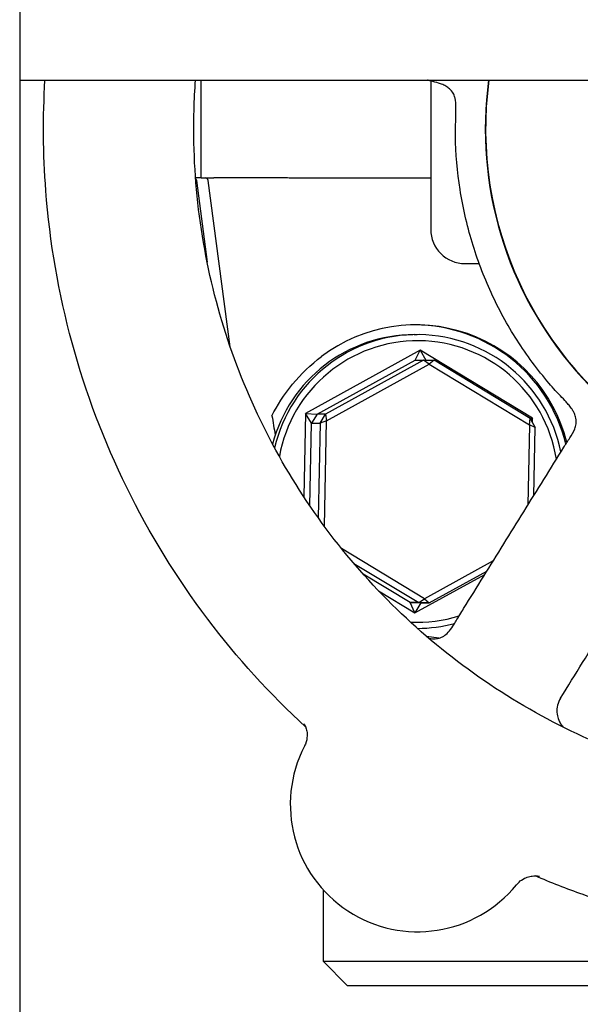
# Model space of a CAD drawing. Header units: inches. Extents: x 24 to 1128, y -69 to 748.
# Tile 477 of 656: x 622.29 to 623.72, y 355.75 to 358.26. Entities that reach past the tile are written whole.
import ezdxf

# ---------------------------------------------------------------- set-up
doc = ezdxf.new("R2010")
doc.units = ezdxf.units.IN
doc.header["$LTSCALE"] = 32
doc.header["$MEASUREMENT"] = 0
doc.layers.add('Visible (ANSI)', color=7, linetype='Continuous', lineweight=30)

msp = doc.modelspace()

# ---------------------------------------------------------------- linework, layer by layer
at = {"layer": 'Visible (ANSI)'}
for p, q in [((622.28763, 358.48367), (622.28763, 358.10867)), ((622.28763, 358.10867), (622.28763, 339.60867)), ((622.28763, 358.10867), (664.65913, 358.10867)), ((622.75085, 357.85867), (622.75085, 358.10867)), ((622.75085, 357.85867), (622.75085, 358.10867)), ((623.33655, 358.10639), (623.33655, 357.72742)), ((622.75085, 357.85867), (622.73642, 357.85867)), ((622.7385, 357.85206), (622.76592, 357.64393)), ((622.75085, 357.85867), (622.7827, 357.85867)), ((622.82471, 357.42768), (622.76835, 357.85189)), ((622.82471, 357.42768), (622.76835, 357.85189)), ((622.96773, 357.85867), (622.7827, 357.85867)), ((623.33225, 357.85839), (622.99981, 357.85839)), ((623.42463, 357.63992), (623.42405, 357.63992)), ((623.42463, 357.63992), (623.4602, 357.63992)), ((623.29464, 357.45867), (623.30216, 357.45867)), ((623.30993, 357.41919), (623.01656, 357.25732)), ((623.2969, 357.39361), (623.30993, 357.41919)), ((623.30993, 357.41919), (623.32366, 357.3935)), ((623.59652, 357.24554), (623.30993, 357.41919)), ((623.04661, 357.25552), (623.2969, 357.39361)), ((623.31833, 357.39361), (623.06805, 357.25552)), ((623.2969, 357.39361), (623.31833, 357.39361)), ((623.31833, 357.39361), (623.34534, 357.39306)), ((623.33262, 357.38311), (623.31833, 357.39361)), ((623.34534, 357.39306), (623.33262, 357.38311)), ((623.58983, 357.24492), (623.34534, 357.39306)), ((623.07078, 357.23865), (623.33262, 357.38311)), ((623.33262, 357.38311), (623.58839, 357.22813)), ((623.01656, 357.25732), (623.01227, 357.04524)), ((623.01656, 357.25732), (623.04661, 357.25552)), ((623.03264, 357.23236), (623.01656, 357.25732)), ((623.04661, 357.25552), (623.03264, 357.23236)), ((623.06805, 357.25552), (623.04661, 357.25552)), ((623.05407, 357.23236), (623.06805, 357.25552)), ((623.07078, 357.23865), (623.05407, 357.23236)), ((623.06533, 356.96901), (623.07078, 357.23865)), ((623.06805, 357.25552), (623.07078, 357.23865)), ((623.58839, 357.22813), (623.58983, 357.24492)), ((623.58908, 357.24537), (623.59652, 357.24554)), ((623.58983, 357.24492), (623.60286, 357.22121)), ((623.59652, 357.24554), (623.59279, 357.23953)), ((623.59627, 357.2332), (623.59652, 357.24554)), ((623.02836, 357.02116), (623.03264, 357.23236)), ((623.03264, 357.23236), (623.05407, 357.23236)), ((623.05407, 357.23236), (623.0492, 356.99127)), ((623.58839, 357.22813), (623.58424, 357.02297)), ((623.60286, 357.22121), (623.58839, 357.22813)), ((623.59934, 357.04729), (623.60286, 357.22121)), ((623.3205, 356.78423), (623.10889, 356.91245)), ((623.14022, 356.87461), (623.3058, 356.77428)), ((623.49619, 356.88116), (623.3205, 356.78423)), ((623.28437, 356.77428), (623.16418, 356.8471)), ((623.29636, 356.74815), (623.47469, 356.84655)), ((623.33281, 356.77373), (623.47985, 356.85486)), ((623.20348, 356.80443), (623.29636, 356.74815)), ((623.3058, 356.77428), (623.3205, 356.78423)), ((623.3205, 356.78423), (623.33281, 356.77373)), ((623.28437, 356.77428), (623.31137, 356.77373)), ((623.29636, 356.74815), (623.28437, 356.77428)), ((623.3058, 356.77428), (623.28437, 356.77428)), ((623.31137, 356.77373), (623.29636, 356.74815)), ((623.33281, 356.77373), (623.3058, 356.77428)), ((623.31137, 356.77373), (623.33281, 356.77373)), ((623.35738, 356.68372), (623.32613, 356.68788)), ((623.35738, 356.68372), (623.32613, 356.68788)), ((623.06188, 356.04126), (623.06188, 355.85867)), ((623.06188, 355.85867), (625.00938, 355.85867)), ((623.12438, 355.79617), (623.06188, 355.85867)), ((624.94688, 355.79617), (623.12438, 355.79617))]:
    msp.add_line(p, q, dxfattribs=at)
for centre, radius, start, end in [((623.42405, 357.72742), 0.0875, 180, 270), ((623.30317, 356.25899), 0.325, 152.73453, 320.85854)]:
    msp.add_arc(centre, radius, start, end, dxfattribs=at)
for centre, major_axis, ratio, start_param, end_param in [((624.41227, 357.98367), (0, -0.9375), 0.9979959, 4.5786574, 7.9877132), ((624.41128, 357.98367), (0, -0.9375), 0.9979959, 4.5786574, 6.2831853), ((622.76063, 357.85086), (-0.00103, 0.00774), 0.9980657, 4.712389, 6.1508429), ((622.76063, 357.85086), (0, 0.00781), 0.9979959, 4.8447314, 6.2831853), ((623.29728, 357.08367), (0.18146, 0.35678), 0.996606, 5.433916, 7.3985773), ((623.29365, 357.08367), (0, 0.4), 0.9979959, 4.9535022, 6.2772741), ((623.29464, 357.08367), (0, 0.375), 0.9979959, 0, 1.3129538), ((623.30216, 357.08367), (0, 0.375), 0.9979959, 4.9148831, 7.6224083), ((623.30315, 357.08367), (0, 0.35937), 0.9979959, 4.8714475, 7.6756038), ((622.69689, 360.0935), (0.57537, -4.33091), 0.0428318, 5.4224636, 5.4375567), ((623.30315, 357.08367), (0, -0.35937), 0.9979959, 6.2315159, 6.582469), ((623.30216, 357.08367), (0, -0.375), 0.9979959, 0.0006771, 0.2573363)]:
    msp.add_ellipse(centre, major_axis=major_axis, ratio=ratio, start_param=start_param, end_param=end_param, dxfattribs=at)
for points, knots in [([(623.01757, 356.45626), (622.9261, 356.54054), (622.84222, 356.63308), (622.68801, 356.83748), (622.61875, 356.95015), (622.50276, 357.18659), (622.45604, 357.31036), (622.38682, 357.56452), (622.36432, 357.69491), (622.34722, 357.9202), (622.34648, 358.01463), (622.35214, 358.10867)], [0.47717196, 0.47717196, 0.47717196, 0.47717196, 0.65717554, 0.65717554, 0.84763418, 0.84763418, 1.03809282, 1.03809282, 1.22855146, 1.22855146, 1.3647716, 1.3647716, 1.3647716, 1.3647716]), ([(624.4358, 356.27617), (624.25403, 356.27617), (624.0723, 356.30556), (623.72722, 356.42017), (623.56393, 356.50536), (623.27236, 356.72292), (623.14411, 356.85526), (622.93565, 357.15368), (622.85546, 357.31972), (622.75126, 357.66869), (622.72726, 357.85156), (622.73331, 358.05865), (622.73459, 358.08368), (622.73642, 358.10867)], [6.0168795, 6.0168795, 6.0168795, 6.0168795, 6.3369274, 6.3369274, 6.6569658, 6.6569658, 6.9769794, 6.9769794, 7.2969629, 7.2969629, 7.616923, 7.616923, 7.6609424, 7.6609424, 7.6609424, 7.6609424]), ([(623.39952, 357.96681), (623.39912, 357.99106), (623.4014, 358.01542), (623.40084, 358.04258), (623.4007, 358.04586), (623.40029, 358.05127), (623.40007, 358.05349), (623.39936, 358.05884), (623.39879, 358.06168), (623.39762, 358.06623), (623.397, 358.06807), (623.39484, 358.07341), (623.39301, 358.07683), (623.3878, 358.08324), (623.38537, 358.08579), (623.3795, 358.09054), (623.37609, 358.09278), (623.369, 358.09645), (623.3653, 358.09795), (623.35512, 358.10148), (623.34833, 358.10318), (623.3383, 358.10591), (623.33505, 358.1068), (623.33073, 358.108), (623.32952, 358.10834), (623.32833, 358.10867)], [0, 0, 0, 0, 0.18481417, 0.18481417, 0.21047129, 0.21047129, 0.22950993, 0.22950993, 0.26067624, 0.26067624, 0.2914148, 0.2914148, 0.35467125, 0.35467125, 0.3906046, 0.3906046, 0.42255035, 0.42255035, 0.4532598, 0.4532598, 0.50692284, 0.50692284, 0.53248433, 0.53248433, 0.54263341, 0.54263341, 0.54263341, 0.54263341]), ([(623.63869, 357.33402), (623.60885, 357.369), (623.58142, 357.40605), (623.53193, 357.48358), (623.50985, 357.52406), (623.47147, 357.60768), (623.45517, 357.65082), (623.42864, 357.73893), (623.41842, 357.78391), (623.40425, 357.87484), (623.4003, 357.9208), (623.39952, 357.96681)], [0.59733061, 0.59733061, 0.59733061, 0.59733061, 0.73538949, 0.73538949, 0.87344836, 0.87344836, 1.01150723, 1.01150723, 1.14956611, 1.14956611, 1.28762498, 1.28762498, 1.28762498, 1.28762498]), ([(622.73658, 357.85646), (622.73663, 357.85641), (622.73667, 357.85636), (622.73715, 357.85577), (622.73754, 357.85513), (622.73798, 357.85412), (622.73809, 357.85382), (622.73833, 357.85304), (622.73843, 357.85255), (622.7385, 357.85206)], [5.56904168, 5.56904168, 5.56904168, 5.56904168, 5.59509731, 5.59509731, 5.87297012, 5.87297012, 5.98409302, 5.98409302, 6.15084294, 6.15084294, 6.15084294, 6.15084294]), ([(622.99981, 357.85839), (622.99971, 357.85839), (622.99962, 357.85839), (622.99926, 357.85839), (622.999, 357.85839), (622.99832, 357.85839), (622.99792, 357.85839), (622.99634, 357.8584), (622.99517, 357.85841), (622.99133, 357.85844), (622.98882, 357.85847), (622.98472, 357.85853), (622.98344, 357.85855), (622.98221, 357.85856)], [0.065326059, 0.065326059, 0.065326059, 0.065326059, 0.065886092, 0.065886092, 0.067505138, 0.067505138, 0.069967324, 0.069967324, 0.077104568, 0.077104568, 0.093330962, 0.093330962, 0.101340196, 0.101340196, 0.101340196, 0.101340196]), ([(622.93131, 357.25153), (622.94437, 357.27727), (622.96204, 357.30547), (623.00534, 357.3582), (623.03091, 357.38276), (623.05776, 357.40301)], [0.44734115, 0.44734115, 0.44734115, 0.44734115, 0.70623872, 0.70623872, 0.9622765, 0.9622765, 0.9622765, 0.9622765]), ([(623.67638, 357.17137), (623.68097, 357.17875), (623.68628, 357.18697), (623.69634, 357.2024), (623.70104, 357.20989), (623.70564, 357.22227), (623.70672, 357.22657), (623.70773, 357.23445), (623.70774, 357.2381), (623.70724, 357.24404), (623.7068, 357.24652), (623.70524, 357.2528), (623.70387, 357.25641), (623.70039, 357.26301), (623.69885, 357.26556), (623.69484, 357.27146), (623.69217, 357.27497), (623.68699, 357.28128), (623.68448, 357.28417), (623.67733, 357.2921), (623.67251, 357.29708), (623.66318, 357.30677), (623.65872, 357.31146), (623.649, 357.32208), (623.64378, 357.32805), (623.63869, 357.33402)], [0, 0, 0, 0, 0.07359235, 0.07359235, 0.14311145, 0.14311145, 0.17744659, 0.17744659, 0.21108715, 0.21108715, 0.2412965, 0.2412965, 0.29351752, 0.29351752, 0.32258002, 0.32258002, 0.35672748, 0.35672748, 0.3857144, 0.3857144, 0.43807505, 0.43807505, 0.48905937, 0.48905937, 0.54888883, 0.54888883, 0.54888883, 0.54888883]), ([(623.42052, 356.75929), (623.43757, 356.78676), (623.45462, 356.81423), (623.48874, 356.86916), (623.50579, 356.89663), (623.53991, 356.95157), (623.55696, 356.97905), (623.59108, 357.03399), (623.60814, 357.06146), (623.64226, 357.11641), (623.65932, 357.14389), (623.67638, 357.17137)], [0.790877, 0.790877, 0.790877, 0.790877, 1.0647704, 1.0647704, 1.3386637, 1.3386637, 1.6125571, 1.6125571, 1.8864504, 1.8864504, 2.1603438, 2.1603438, 2.1603438, 2.1603438]), ([(623.66789, 356.5307), (623.68666, 356.56093), (623.70543, 356.59116), (623.74297, 356.65163), (623.76174, 356.68186), (623.79928, 356.74232), (623.81806, 356.77255), (623.8556, 356.83302), (623.87438, 356.86326), (623.91193, 356.92373), (623.93071, 356.95397), (623.94948, 356.98421)], [0.6711793, 0.6711793, 0.6711793, 0.6711793, 0.9726235, 0.9726235, 1.2740677, 1.2740677, 1.5755119, 1.5755119, 1.8769561, 1.8769561, 2.1784003, 2.1784003, 2.1784003, 2.1784003]), ([(623.34399, 356.68194), (623.34643, 356.68198), (623.34885, 356.68218), (623.35219, 356.68262), (623.35329, 356.68281), (623.35489, 356.68312), (623.35547, 356.68325), (623.35739, 356.6837), (623.35892, 356.68412), (623.36476, 356.68613), (623.36855, 356.68799), (623.37613, 356.69351), (623.38037, 356.69749), (623.38835, 356.70706), (623.39231, 356.71284), (623.40131, 356.72726), (623.40582, 356.73519), (623.41385, 356.74852), (623.41718, 356.75391), (623.42052, 356.75929)], [0.00294266, 0.00294266, 0.00294266, 0.00294266, 0.024985, 0.024985, 0.03917245, 0.03917245, 0.05289651, 0.05289651, 0.08373258, 0.08373258, 0.15569815, 0.15569815, 0.22094056, 0.22094056, 0.28477636, 0.28477636, 0.37186513, 0.37186513, 0.42550622, 0.42550622, 0.42550622, 0.42550622]), ([(623.66789, 356.5307), (623.66437, 356.52504), (623.66172, 356.51858), (623.65866, 356.50582), (623.6583, 356.4996), (623.65898, 356.48762), (623.6603, 356.48229), (623.66378, 356.47189), (623.66604, 356.46788), (623.67076, 356.46034), (623.67294, 356.45786), (623.67465, 356.45599)], [0.020482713, 0.020482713, 0.020482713, 0.020482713, 0.023833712, 0.023833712, 0.027294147, 0.027294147, 0.031588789, 0.031588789, 0.037835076, 0.037835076, 0.047040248, 0.047040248, 0.047040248, 0.047040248]), ([(623.01345, 356.46475), (623.01345, 356.46475), (623.01353, 356.46464), (623.01394, 356.46397), (623.0144, 356.46323), (623.01557, 356.46095), (623.01609, 356.45988), (623.0176, 356.45628), (623.01874, 356.45341), (623.02054, 356.44501), (623.0213, 356.44041), (623.02088, 356.42826), (623.0199, 356.421), (623.01589, 356.41118), (623.01513, 356.40953), (623.01428, 356.40788)], [3.48989683, 3.48989683, 3.48989683, 3.48989683, 3.51644885, 3.51644885, 3.55657842, 3.55657842, 3.57959386, 3.57959386, 3.61244923, 3.61244923, 3.63610522, 3.63610522, 3.65658526, 3.65658526, 3.66064135, 3.66064135, 3.66064135, 3.66064135]), ([(623.55524, 356.05384), (623.55946, 356.05903), (623.56408, 356.06298), (623.57371, 356.06958), (623.57849, 356.07169), (623.58784, 356.07504), (623.59182, 356.07574), (623.59862, 356.07665), (623.60118, 356.07671), (623.60551, 356.07669), (623.60712, 356.07656), (623.61015, 356.07627), (623.61126, 356.07609), (623.61346, 356.07571), (623.61396, 356.07558), (623.61412, 356.07554), (623.61413, 356.07554), (623.61413, 356.07554)], [6.73028233, 6.73028233, 6.73028233, 6.73028233, 6.7384234, 6.7384234, 6.74879958, 6.74879958, 6.76291538, 6.76291538, 6.7792766, 6.7792766, 6.79776466, 6.79776466, 6.82322287, 6.82322287, 6.86716193, 6.86716193, 6.8746641, 6.8746641, 6.8746641, 6.8746641]), ([(624.41935, 355.90867), (624.36035, 355.90867), (624.30135, 355.9112), (624.18378, 355.92129), (624.12522, 355.92885), (624.00894, 355.94896), (623.95123, 355.96151), (623.83709, 355.99149), (623.78066, 356.00893), (623.68388, 356.04343), (623.64315, 356.05943), (623.60296, 356.0767)], [6.01687949, 6.01687949, 6.01687949, 6.01687949, 6.10234036, 6.10234036, 6.18780124, 6.18780124, 6.27326212, 6.27326212, 6.358723, 6.358723, 6.42206025, 6.42206025, 6.42206025, 6.42206025])]:
    msp.add_open_spline(points, degree=3, knots=knots, dxfattribs=at)
for points in [[(622.98221, 357.85856), (622.97739, 357.85864), (622.97256, 357.85867), (622.96773, 357.85867)], [(623.33655, 357.8584), (623.33512, 357.8584), (623.33368, 357.85839), (623.33225, 357.85839)], [(623.33122, 356.68353), (623.33437, 356.68277), (623.33855, 356.68193), (623.34514, 356.68193)]]:
    msp.add_open_spline(points, degree=3, dxfattribs=at)

doc.saveas('drawing.dxf')
